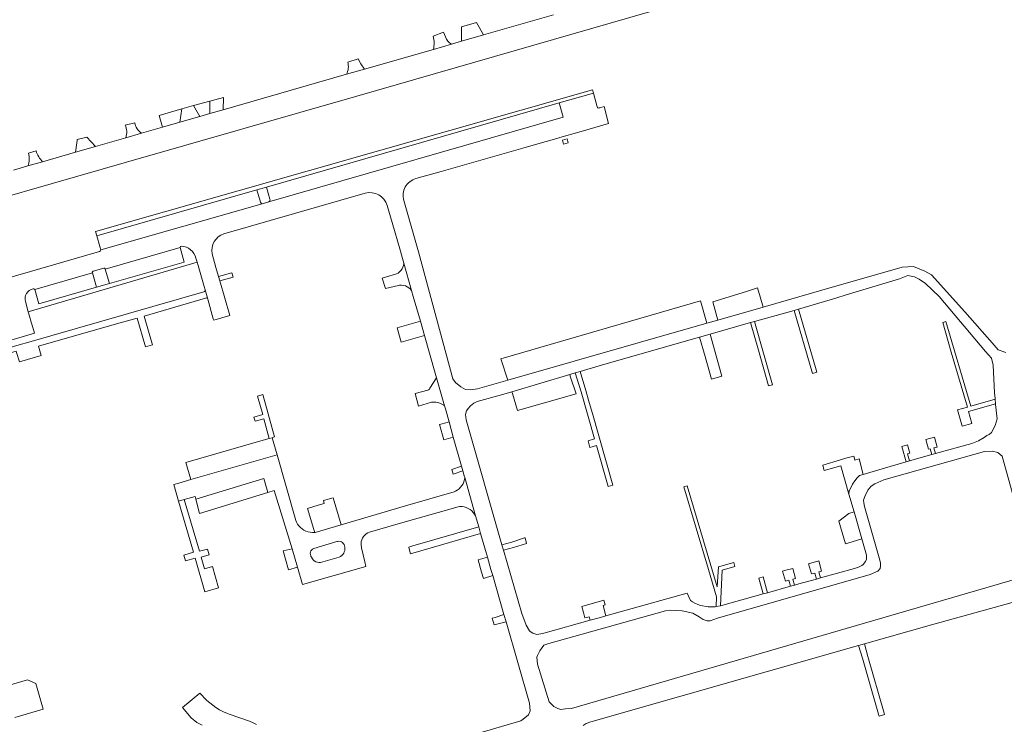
# Model space of a CAD drawing. Header units: metres. Extents: x 166325 to 190320, y 381923 to 404576.
# Tile 917 of 1056: x 177509 to 177792, y 400034 to 400237. Entities that reach past the tile are written whole.
import ezdxf

# ---------------------------------------------------------------- set-up
doc = ezdxf.new("R2010")
doc.units = ezdxf.units.M
for name, color, linetype, lineweight in [('B-WE-VH-VERHARDING_ASFALT-GV', 8, 'Continuous', 18), ('B-WE-VH-VERHARDING_BETONSTRAATSTEEN-GV', 8, 'Continuous', 18), ('B-WE-VH-VERHARDING_STRAATBAKSTEEN-GV', 8, 'Continuous', 18)]:
    doc.layers.add(name, color=color, linetype=linetype, lineweight=lineweight)

msp = doc.modelspace()

# ---------------------------------------------------------------- linework, layer by layer
at = {"layer": 'B-WE-VH-VERHARDING_ASFALT-GV', "flags": 128}
for points in [[(177483.652, 400179.66), (177518.491, 400189.74), (177539.531, 400195.74), (177605.862, 400214.77), (177724.178, 400249)], [(177483.652, 400179.66), (177518.491, 400189.74), (177539.531, 400195.74), (177605.862, 400214.77), (177724.178, 400249)], [(177662.492, 400238.222), (177642.359, 400232.416), (177636.041, 400230.594), (177633.15, 400229.76), (177627.899, 400228.218), (177608.073, 400222.58), (177602.866, 400221.077), (177567.311, 400210.854), (177563.485, 400209.754), (177560.666, 400208.945), (177554.845, 400207.275), (177549.893, 400205.854), (177543.822, 400204.112), (177539.28, 400202.778), (177530.526, 400200.261), (177524.844, 400198.613), (177515.322, 400195.879), (177511.076, 400194.659), (177506.942, 400193.464)], [(177662.492, 400238.222), (177642.359, 400232.416), (177636.041, 400230.594), (177633.15, 400229.76), (177627.899, 400228.218), (177608.073, 400222.58), (177602.866, 400221.077), (177567.311, 400210.854), (177563.485, 400209.754), (177560.666, 400208.945), (177554.845, 400207.275), (177549.893, 400205.854), (177543.822, 400204.112), (177539.28, 400202.778), (177530.526, 400200.261), (177524.844, 400198.613), (177515.322, 400195.879), (177511.076, 400194.659), (177506.942, 400193.464)], [(177675.058, 400211.694), (177674.009, 400215.623), (177664.151, 400212.805), (177665.299, 400208.715), (177580.48, 400184.335), (177578.574, 400183.787), (177532.127, 400170.437)], [(177675.058, 400211.694), (177674.009, 400215.623), (177664.151, 400212.805), (177665.299, 400208.715), (177580.48, 400184.335), (177578.574, 400183.787), (177532.127, 400170.437)], [(177622.877, 400191.024), (177630.154, 400193.102), (177653.699, 400199.824), (177656.61, 400200.655), (177664.131, 400202.802), (177664.29, 400202.848), (177669.762, 400204.41), (177672.813, 400205.281), (177678.361, 400206.865), (177677.061, 400211.743), (177675.88, 400211.417), (177675.685, 400211.363)], [(177622.877, 400191.024), (177630.154, 400193.102), (177653.699, 400199.824), (177656.61, 400200.655), (177664.131, 400202.802), (177664.29, 400202.848), (177669.762, 400204.41), (177672.813, 400205.281), (177678.361, 400206.865), (177677.061, 400211.743), (177675.88, 400211.417), (177675.685, 400211.363)], [(177567.584, 400175.059), (177608.247, 400186.788)], [(177567.584, 400175.059), (177608.247, 400186.788)], [(177614.597, 400183.284), (177616.017, 400178.382), (177618.418, 400170.09), (177619.015, 400167.994), (177619.412, 400166.6), (177621.636, 400158.793), (177622.125, 400157.076), (177624.154, 400149.949), (177625.345, 400145.767), (177628.42, 400134.969), (177628.814, 400133.588), (177631.101, 400125.567), (177631.364, 400124.644), (177632.428, 400120.872), (177633.652, 400116.538), (177636.029, 400108.113), (177636.413, 400106.752), (177636.819, 400105.314), (177636.941, 400104.883), (177640.068, 400093.786), (177640.973, 400090.643), (177641.526, 400088.723), (177643.488, 400081.914), (177644.501, 400078.397), (177645.021, 400076.59), (177648.238, 400065.422), (177648.842, 400063.326), (177655.61, 400039.831), (177655.765, 400037.628), (177655.26, 400036.505), (177653.782, 400035.237), (177653.127, 400034.763), (177613.163, 400023.075)], [(177614.597, 400183.284), (177616.017, 400178.382), (177618.418, 400170.09), (177619.015, 400167.994), (177619.412, 400166.6), (177621.636, 400158.793), (177622.125, 400157.076), (177624.154, 400149.949), (177625.345, 400145.767), (177628.42, 400134.969), (177628.814, 400133.588), (177631.101, 400125.567), (177631.364, 400124.644), (177632.428, 400120.872), (177633.652, 400116.538), (177636.029, 400108.113), (177636.413, 400106.752), (177636.819, 400105.314), (177636.941, 400104.883), (177640.068, 400093.786), (177640.973, 400090.643), (177641.526, 400088.723), (177643.488, 400081.914), (177644.501, 400078.397), (177645.021, 400076.59), (177648.238, 400065.422), (177648.842, 400063.326), (177655.61, 400039.831), (177655.765, 400037.628), (177655.26, 400036.505), (177653.782, 400035.237), (177653.127, 400034.763), (177613.163, 400023.075)], [(177792.85, 400140.939), (177790.631, 400141.689), (177788.92, 400143.725), (177781.011, 400152.572), (177771.407, 400163.314), (177769.517, 400164.382), (177766.175, 400165.638), (177762.904, 400165.469), (177739.851, 400158.822), (177722.92, 400153.982), (177709.877, 400150.254), (177706.631, 400149.327), (177649.318, 400132.944), (177640.588, 400130.449), (177638.544, 400130.129), (177637.122, 400130.218), (177635.843, 400131.05), (177634.279, 400132.274), (177633.521, 400133.323), (177623.65, 400169.89), (177619.385, 400184.727)], [(177792.85, 400140.939), (177790.631, 400141.689), (177788.92, 400143.725), (177781.011, 400152.572), (177771.407, 400163.314), (177769.517, 400164.382), (177766.175, 400165.638), (177762.904, 400165.469), (177739.851, 400158.822), (177722.92, 400153.982), (177709.877, 400150.254), (177706.631, 400149.327), (177649.318, 400132.944), (177640.588, 400130.449), (177638.544, 400130.129), (177637.122, 400130.218), (177635.843, 400131.05), (177634.279, 400132.274), (177633.521, 400133.323), (177623.65, 400169.89), (177619.385, 400184.727)], [(177531.77, 400170.006), (177508.161, 400163.224), (177460.37, 400149.495)], [(177531.77, 400170.006), (177508.161, 400163.224), (177460.37, 400149.495)], [(177533.355, 400165.026), (177533.383, 400164.932), (177555, 400171.144)], [(177533.355, 400165.026), (177533.383, 400164.932), (177555, 400171.144)], [(177559.495, 400168.096), (177559.822, 400166.962), (177560.109, 400165.967), (177560.694, 400163.938), (177560.874, 400163.313), (177561.863, 400159.883), (177562.129, 400158.963), (177562.911, 400156.245), (177564.502, 400150.61), (177564.622, 400150.2), (177569.26, 400151.515), (177566.39, 400161.538), (177566.034, 400162.781), (177565.275, 400165.433), (177564.156, 400169.339)], [(177559.495, 400168.096), (177559.822, 400166.962), (177560.109, 400165.967), (177560.694, 400163.938), (177560.874, 400163.313), (177561.863, 400159.883), (177562.129, 400158.963), (177562.911, 400156.245), (177564.502, 400150.61), (177564.622, 400150.2), (177569.26, 400151.515), (177566.39, 400161.538), (177566.034, 400162.781), (177565.275, 400165.433), (177564.156, 400169.339)], [(177513.063, 400159.092), (177529.694, 400163.872), (177529.668, 400163.963)], [(177513.063, 400159.092), (177529.694, 400163.872), (177529.668, 400163.963)], [(177529.874, 400164.334), (177532.984, 400165.229)], [(177480.782, 400146.978), (177481.471, 400144.601), (177481.801, 400143.462), (177483.408, 400137.922), (177490.199, 400139.873), (177494.236, 400141.033), (177496.153, 400141.584), (177510.122, 400145.598), (177512.995, 400146.423), (177512.253, 400149.02), (177512.074, 400149.645), (177511.574, 400151.396), (177511.219, 400152.639), (177510.367, 400155.621)], [(177480.782, 400146.978), (177481.471, 400144.601), (177481.801, 400143.462), (177483.408, 400137.922), (177490.199, 400139.873), (177494.236, 400141.033), (177496.153, 400141.584), (177510.122, 400145.598), (177512.995, 400146.423), (177512.253, 400149.02), (177512.074, 400149.645), (177511.574, 400151.396), (177511.219, 400152.639), (177510.367, 400155.621)], [(177799.212, 400076.589), (177667.725, 400038.351), (177665.999, 400038.234), (177664.603, 400038.039), (177663.728, 400038.311), (177662.638, 400038.88), (177662.132, 400039.329), (177661.305, 400040.223), (177657.856, 400051.115), (177657.664, 400053.056), (177657.874, 400053.58), (177658.577, 400054.927), (177659.224, 400055.922), (177659.738, 400056.542), (177661.206, 400057.044), (177694.811, 400066.468), (177696.223, 400066.619), (177697.732, 400066.593), (177699.54, 400066.41), (177702.624, 400065.752), (177704.442, 400064.739), (177705.637, 400063.988), (177706.762, 400063.591), (177707.593, 400063.601), (177709.744, 400064.318), (177753.746, 400076.88), (177755.901, 400077.849), (177756.569, 400078.642), (177756.682, 400079.345), (177756.674, 400080.301), (177756.321, 400081.691), (177752.078, 400096.535), (177751.87, 400097.596), (177751.834, 400098.377), (177752.229, 400099.376), (177753.092, 400101.273), (177753.993, 400102.39), (177755.112, 400103.074), (177757.647, 400104.162), (177786.626, 400112.384), (177788.842, 400112.496), (177790.471, 400112.09), (177791.788, 400111.046), (177799.803, 400081.963)], [(177799.212, 400076.589), (177667.725, 400038.351), (177665.999, 400038.234), (177664.603, 400038.039), (177663.728, 400038.311), (177662.638, 400038.88), (177662.132, 400039.329), (177661.305, 400040.223), (177657.856, 400051.115), (177657.664, 400053.056), (177657.874, 400053.58), (177658.577, 400054.927), (177659.224, 400055.922), (177659.738, 400056.542), (177661.206, 400057.044), (177694.811, 400066.468), (177696.223, 400066.619), (177697.732, 400066.593), (177699.54, 400066.41), (177702.624, 400065.752), (177704.442, 400064.739), (177705.637, 400063.988), (177706.762, 400063.591), (177707.593, 400063.601), (177709.744, 400064.318), (177753.746, 400076.88), (177755.901, 400077.849), (177756.569, 400078.642), (177756.682, 400079.345), (177756.674, 400080.301), (177756.321, 400081.691), (177752.078, 400096.535), (177751.87, 400097.596), (177751.834, 400098.377), (177752.229, 400099.376), (177753.092, 400101.273), (177753.993, 400102.39), (177755.112, 400103.074), (177757.647, 400104.162), (177786.626, 400112.384), (177788.842, 400112.496), (177790.471, 400112.09), (177791.788, 400111.046), (177799.803, 400081.963)], [(177671.065, 400033.439), (177671.88, 400033.938), (177673.283, 400034.5), (177750.4, 400056.463), (177752.054, 400056.934), (177771.366, 400062.434), (177797.459, 400069.624)], [(177671.065, 400033.439), (177671.88, 400033.938), (177673.283, 400034.5), (177750.4, 400056.463), (177752.054, 400056.934), (177771.366, 400062.434), (177797.459, 400069.624)]]:
    msp.add_lwpolyline(points, dxfattribs=at)
at = {"layer": 'B-WE-VH-VERHARDING_ASFALT-GV'}
for points in [[(177675.685, 400211.363, -0.3628088), (177675.058, 400211.694)], [(177675.685, 400211.363, -0.3628088), (177675.058, 400211.694)], [(177619.385, 400184.727, -0.4148355), (177622.877, 400191.024)], [(177619.385, 400184.727, -0.4148355), (177622.877, 400191.024)], [(177608.247, 400186.788, -0.4132315), (177614.597, 400183.284)], [(177608.247, 400186.788, -0.4132315), (177614.597, 400183.284)], [(177564.156, 400169.339, -0.3825738), (177567.584, 400175.059)], [(177564.156, 400169.339, -0.3825738), (177567.584, 400175.059)], [(177555, 400171.144, -0.3736663), (177555.312, 400171.573)], [(177555.312, 400171.573, -0.3310736), (177559.495, 400168.096)], [(177555.312, 400171.573, -0.3310736), (177559.495, 400168.096)], [(177532.127, 400170.437, -0.3324161), (177531.77, 400170.006)], [(177532.127, 400170.437, -0.3324161), (177531.77, 400170.006)], [(177529.668, 400163.963, -0.414512), (177529.874, 400164.334)], [(177529.668, 400163.963, -0.414512), (177529.874, 400164.334)], [(177532.984, 400165.229, -0.4115859), (177533.355, 400165.026)], [(177510.367, 400155.621, -0.4213659), (177512.575, 400159.261)], [(177512.575, 400159.261, -0.3178269), (177513.063, 400159.092)]]:
    msp.add_lwpolyline(points, format="xyb", dxfattribs=at)
at = {"layer": 'B-WE-VH-VERHARDING_ASFALT-GV', "flags": 128}
msp.add_lwpolyline([(177647.667, 400085.498), (177637.363, 400121.524), (177637.205, 400122.993), (177637.481, 400124.052), (177637.933, 400124.74), (177638.606, 400125.498), (177639.054, 400125.935), (177639.554, 400126.312), (177640.098, 400126.621), (177640.56, 400126.818), (177647.553, 400128.715), (177650.52, 400129.593), (177667.201, 400134.529), (177668.787, 400134.998), (177670.193, 400135.414), (177675.621, 400137.02), (177696.742, 400143.135), (177704.588, 400145.35), (177707.613, 400146.204), (177719.292, 400149.502), (177720.446, 400149.827), (177731.84, 400153.044), (177733.092, 400153.41), (177743.805, 400156.541), (177746.853, 400157.474), (177747.809, 400157.766), (177762.146, 400162.154), (177764.583, 400163.101), (177766.52, 400162.737), (177767.827, 400162.054), (177769.638, 400160.739), (177773.605, 400157.003), (177786.965, 400141.149), (177788.695, 400139.277), (177789.207, 400137.293), (177789.529, 400129.23), (177789.693, 400127.596), (177789.704, 400127.484), (177789.842, 400126.112), (177789.863, 400125.907), (177790.273, 400121.829), (177789.735, 400119.826), (177788.719, 400117.881), (177788.003, 400117.239), (177787.344, 400116.949), (177786.555, 400116.409), (177784.978, 400115.456), (177783.052, 400114.684), (177772.547, 400111.778), (177771.477, 400111.482), (177765.013, 400109.694), (177764.064, 400109.432), (177757.145, 400107.376), (177751.747, 400105.773), (177750.683, 400105.44), (177749.967, 400104.799), (177749.311, 400103.928), (177748.676, 400102.934), (177747.741, 400101.142), (177747.713, 400101.089), (177747.619, 400100.059), (177749.072, 400095.009), (177751.325, 400087.182), (177752.67, 400082.509), (177752.7, 400081.351), (177752.336, 400080.653), (177751.717, 400079.833), (177751.36, 400079.512), (177750.345, 400079.027), (177749.206, 400078.67), (177739.433, 400075.946), (177738.244, 400075.614), (177735.019, 400074.715), (177733.864, 400074.393), (177731.937, 400073.856), (177730.748, 400073.524), (177724.143, 400071.683), (177722.897, 400071.336), (177710.651, 400067.922), (177709.32, 400067.695), (177709.056, 400067.65), (177708.15, 400067.616), (177707.018, 400067.636), (177706.48, 400067.713), (177705.391, 400067.907), (177704.811, 400068.027), (177704.06, 400068.292), (177703.237, 400068.658), (177702.538, 400069.023), (177701.942, 400069.461), (177701.047, 400071.515), (177677.617, 400064.994), (177675.65, 400064.447), (177673.039, 400063.72), (177660.061, 400060.108), (177658.822, 400059.802), (177657.662, 400059.647), (177656.511, 400059.994), (177655.739, 400060.46), (177655.592, 400060.664), (177654.614, 400062.317), (177653.339, 400065.666), (177648.106, 400083.964)], close=True, dxfattribs=at)
msp.add_lwpolyline([(177647.667, 400085.498), (177637.363, 400121.524), (177637.205, 400122.993), (177637.481, 400124.052), (177637.933, 400124.74), (177638.606, 400125.498), (177639.054, 400125.935), (177639.554, 400126.312), (177640.098, 400126.621), (177640.56, 400126.818), (177647.553, 400128.715), (177650.52, 400129.593), (177667.201, 400134.529), (177668.787, 400134.998), (177670.193, 400135.414), (177675.621, 400137.02), (177696.742, 400143.135), (177704.588, 400145.35), (177707.613, 400146.204), (177719.292, 400149.502), (177720.446, 400149.827), (177731.84, 400153.044), (177733.092, 400153.41), (177743.805, 400156.541), (177746.853, 400157.474), (177747.809, 400157.766), (177762.146, 400162.154), (177764.583, 400163.101), (177766.52, 400162.737), (177767.827, 400162.054), (177769.638, 400160.739), (177773.605, 400157.003), (177786.965, 400141.149), (177788.695, 400139.277), (177789.207, 400137.293), (177789.529, 400129.23), (177789.693, 400127.596), (177789.704, 400127.484), (177789.842, 400126.112), (177789.863, 400125.907), (177790.273, 400121.829), (177789.735, 400119.826), (177788.719, 400117.881), (177788.003, 400117.239), (177787.344, 400116.949), (177786.555, 400116.409), (177784.978, 400115.456), (177783.052, 400114.684), (177772.547, 400111.778), (177771.477, 400111.482), (177765.013, 400109.694), (177764.064, 400109.432), (177757.145, 400107.376), (177751.747, 400105.773), (177750.683, 400105.44), (177749.967, 400104.799), (177749.311, 400103.928), (177748.676, 400102.934), (177747.741, 400101.142), (177747.713, 400101.089), (177747.619, 400100.059), (177749.072, 400095.009), (177751.325, 400087.182), (177752.67, 400082.509), (177752.7, 400081.351), (177752.336, 400080.653), (177751.717, 400079.833), (177751.36, 400079.512), (177750.345, 400079.027), (177749.206, 400078.67), (177739.433, 400075.946), (177738.244, 400075.614), (177735.019, 400074.715), (177733.864, 400074.393), (177731.937, 400073.856), (177730.748, 400073.524), (177724.143, 400071.683), (177722.897, 400071.336), (177710.651, 400067.922), (177709.32, 400067.695), (177709.056, 400067.65), (177708.15, 400067.616), (177707.018, 400067.636), (177706.48, 400067.713), (177705.391, 400067.907), (177704.811, 400068.027), (177704.06, 400068.292), (177703.237, 400068.658), (177702.538, 400069.023), (177701.942, 400069.461), (177701.047, 400071.515), (177677.617, 400064.994), (177675.65, 400064.447), (177673.039, 400063.72), (177660.061, 400060.108), (177658.822, 400059.802), (177657.662, 400059.647), (177656.511, 400059.994), (177655.739, 400060.46), (177655.592, 400060.664), (177654.614, 400062.317), (177653.339, 400065.666), (177648.106, 400083.964)], close=True, dxfattribs=at)
at = {"layer": 'B-WE-VH-VERHARDING_BETONSTRAATSTEEN-GV', "flags": 128}
for points in [[(177636.017, 400234.793), (177636.041, 400230.594), (177642.359, 400232.416), (177640.369, 400235.992)], [(177636.017, 400234.793), (177636.041, 400230.594), (177642.359, 400232.416), (177640.369, 400235.992)], [(177664.151, 400212.805), (177674.009, 400215.623), (177673.721, 400216.63), (177530.559, 400175.765), (177530.939, 400174.52), (177577.071, 400187.778), (177579.836, 400188.573)], [(177664.151, 400212.805), (177674.009, 400215.623), (177673.721, 400216.63), (177530.559, 400175.765), (177530.939, 400174.52), (177577.071, 400187.778), (177579.836, 400188.573)], [(177567.472, 400214.386), (177563.554, 400213.372), (177563.485, 400209.754), (177567.311, 400210.854)], [(177567.472, 400214.386), (177563.554, 400213.372), (177563.485, 400209.754), (177567.311, 400210.854)], [(177558.805, 400212.113), (177555.445, 400211.125), (177554.845, 400207.275), (177560.666, 400208.945)], [(177558.805, 400212.113), (177555.445, 400211.125), (177554.845, 400207.275), (177560.666, 400208.945)], [(177563.554, 400213.372), (177558.805, 400212.113), (177560.666, 400208.945), (177563.485, 400209.754)], [(177563.554, 400213.372), (177558.805, 400212.113), (177560.666, 400208.945), (177563.485, 400209.754)], [(177555.445, 400211.125), (177548.912, 400209.18), (177549.893, 400205.854), (177554.845, 400207.275)], [(177555.445, 400211.125), (177548.912, 400209.18), (177549.893, 400205.854), (177554.845, 400207.275)], [(177528.116, 400202.991), (177525.3, 400202.29), (177525.326, 400201.968), (177524.844, 400198.613), (177530.526, 400200.261)], [(177528.116, 400202.991), (177525.3, 400202.29), (177525.326, 400201.968), (177524.844, 400198.613), (177530.526, 400200.261)], [(177666.403, 400202.506), (177665.075, 400202.126), (177665.403, 400200.982), (177666.73, 400201.362)], [(177666.403, 400202.506), (177665.075, 400202.126), (177665.403, 400200.982), (177666.73, 400201.362)], [(177534.621, 400160.773), (177556.129, 400166.956), (177555, 400171.144), (177533.383, 400164.932)], [(177534.621, 400160.773), (177556.129, 400166.956), (177555, 400171.144), (177533.383, 400164.932)], [(177619.412, 400166.6), (177619.406, 400166.544), (177619.303, 400166.002), (177619.122, 400165.48), (177618.869, 400164.989), (177618.547, 400164.54), (177618.163, 400164.142), (177617.726, 400163.804), (177617.245, 400163.532), (177613.125, 400162.353), (177614.075, 400159.348), (177617.867, 400160.242), (177618.189, 400160.285), (177618.748, 400160.297), (177619.303, 400160.228), (177619.843, 400160.081), (177620.356, 400159.859), (177620.832, 400159.566), (177621.262, 400159.208), (177621.636, 400158.793)], [(177619.412, 400166.6), (177619.406, 400166.544), (177619.303, 400166.002), (177619.122, 400165.48), (177618.869, 400164.989), (177618.547, 400164.54), (177618.163, 400164.142), (177617.726, 400163.804), (177617.245, 400163.532), (177613.125, 400162.353), (177614.075, 400159.348), (177617.867, 400160.242), (177618.189, 400160.285), (177618.748, 400160.297), (177619.303, 400160.228), (177619.843, 400160.081), (177620.356, 400159.859), (177620.832, 400159.566), (177621.262, 400159.208), (177621.636, 400158.793)], [(177529.694, 400163.872), (177513.063, 400159.092), (177514.236, 400154.912), (177530.893, 400159.701)], [(177529.694, 400163.872), (177513.063, 400159.092), (177514.236, 400154.912), (177530.893, 400159.701)], [(177569.842, 400163.871), (177566.034, 400162.781), (177566.39, 400161.538), (177570.196, 400162.628)], [(177569.842, 400163.871), (177566.034, 400162.781), (177566.39, 400161.538), (177570.196, 400162.628)], [(177722.92, 400153.982), (177722.059, 400156.95), (177721.32, 400159.5), (177718.127, 400158.503), (177708.397, 400155.463), (177709.877, 400150.254)], [(177722.92, 400153.982), (177722.059, 400156.95), (177721.32, 400159.5), (177718.127, 400158.503), (177708.397, 400155.463), (177709.877, 400150.254)], [(177706.631, 400149.327), (177704.85, 400155.748), (177647.366, 400139.09), (177649.318, 400132.944)], [(177706.631, 400149.327), (177704.85, 400155.748), (177647.366, 400139.09), (177649.318, 400132.944)], [(177733.092, 400153.41), (177731.84, 400153.044), (177737.16, 400134.843), (177738.412, 400135.209), (177738.198, 400135.939)], [(177733.092, 400153.41), (177731.84, 400153.044), (177737.16, 400134.843), (177738.412, 400135.209), (177738.198, 400135.939)], [(177624.154, 400149.949), (177617.465, 400148.03), (177618.608, 400143.833), (177625.345, 400145.767)], [(177624.154, 400149.949), (177617.465, 400148.03), (177618.608, 400143.833), (177625.345, 400145.767)], [(177719.292, 400149.502), (177721.525, 400141.593), (177724.443, 400131.256), (177725.591, 400131.601), (177720.446, 400149.827)], [(177719.292, 400149.502), (177721.525, 400141.593), (177724.443, 400131.256), (177725.591, 400131.601), (177720.446, 400149.827)], [(177789.842, 400126.112), (177789.704, 400127.484), (177782.68, 400125.458), (177775.556, 400149.823), (177774.629, 400149.556), (177777.084, 400141.034), (177781.72, 400125.177), (177778.872, 400124.354), (177780.233, 400119.644), (177783.052, 400120.459), (177782.068, 400123.865)], [(177789.842, 400126.112), (177789.704, 400127.484), (177782.68, 400125.458), (177775.556, 400149.823), (177774.629, 400149.556), (177777.084, 400141.034), (177781.72, 400125.177), (177778.872, 400124.354), (177780.233, 400119.644), (177783.052, 400120.459), (177782.068, 400123.865)], [(177706.841, 400137.368), (177708.023, 400133.181), (177711.044, 400134.05), (177709.862, 400138.237), (177707.613, 400146.204), (177704.588, 400145.35), (177706.183, 400139.698), (177706.466, 400138.698)], [(177706.841, 400137.368), (177708.023, 400133.181), (177711.044, 400134.05), (177709.862, 400138.237), (177707.613, 400146.204), (177704.588, 400145.35), (177706.183, 400139.698), (177706.466, 400138.698)], [(177672.389, 400127.958), (177672.115, 400128.92), (177671.814, 400129.976), (177670.193, 400135.414), (177668.787, 400134.998), (177670.44, 400129.566), (177674.317, 400115.974), (177672.446, 400115.44), (177672.951, 400113.507), (177674.865, 400114.053), (177678.212, 400102.318), (177679.591, 400102.711), (177673.714, 400123.313), (177672.522, 400127.492)], [(177672.389, 400127.958), (177672.115, 400128.92), (177671.814, 400129.976), (177670.193, 400135.414), (177668.787, 400134.998), (177670.44, 400129.566), (177674.317, 400115.974), (177672.446, 400115.44), (177672.951, 400113.507), (177674.865, 400114.053), (177678.212, 400102.318), (177679.591, 400102.711), (177673.714, 400123.313), (177672.522, 400127.492)], [(177628.814, 400133.588), (177626.928, 400130.62), (177626.741, 400130.367), (177626.497, 400130.169), (177626.261, 400130.056), (177622.636, 400129.044), (177623.614, 400125.451), (177627.327, 400126.574), (177627.951, 400126.627), (177628.578, 400126.599), (177629.195, 400126.493), (177629.794, 400126.308), (177630.365, 400126.049), (177630.898, 400125.719), (177631.101, 400125.567)], [(177628.814, 400133.588), (177626.928, 400130.62), (177626.741, 400130.367), (177626.497, 400130.169), (177626.261, 400130.056), (177622.636, 400129.044), (177623.614, 400125.451), (177627.327, 400126.574), (177627.951, 400126.627), (177628.578, 400126.599), (177629.195, 400126.493), (177629.794, 400126.308), (177630.365, 400126.049), (177630.898, 400125.719), (177631.101, 400125.567)], [(177669.032, 400129.008), (177667.35, 400134.054), (177667.201, 400134.529), (177650.52, 400129.593), (177650.657, 400129.085), (177652.122, 400124.216)], [(177669.032, 400129.008), (177667.35, 400134.054), (177667.201, 400134.529), (177650.52, 400129.593), (177650.657, 400129.085), (177652.122, 400124.216)], [(177578.796, 400128.78), (177577.253, 400128.337), (177578.732, 400123.004), (177576.166, 400122.292), (177576.523, 400121.074), (177579.071, 400121.78), (177580.642, 400116.115), (177581.457, 400116.35), (177581.883, 400116.474), (177582.162, 400116.55)], [(177578.796, 400128.78), (177577.253, 400128.337), (177578.732, 400123.004), (177576.166, 400122.292), (177576.523, 400121.074), (177579.071, 400121.78), (177580.642, 400116.115), (177581.457, 400116.35), (177581.883, 400116.474), (177582.162, 400116.55)], [(177582.88, 400111.42), (177581.457, 400116.35), (177580.642, 400116.115), (177578.222, 400115.417), (177556.638, 400109.185), (177558.062, 400104.255)], [(177582.88, 400111.42), (177581.457, 400116.35), (177580.642, 400116.115), (177578.222, 400115.417), (177556.638, 400109.185), (177558.062, 400104.255)], [(177772.224, 400116.509), (177769.81, 400115.811), (177770.574, 400113.05), (177771.01, 400113.17), (177771.477, 400111.482), (177772.547, 400111.778), (177772.102, 400113.386), (177773.018, 400113.639)], [(177772.224, 400116.509), (177769.81, 400115.811), (177770.574, 400113.05), (177771.01, 400113.17), (177771.477, 400111.482), (177772.547, 400111.778), (177772.102, 400113.386), (177773.018, 400113.639)], [(177764.483, 400114.272), (177762.855, 400113.801), (177764.064, 400109.432), (177765.013, 400109.694), (177764.459, 400111.695), (177765.143, 400111.884)], [(177764.483, 400114.272), (177762.855, 400113.801), (177764.064, 400109.432), (177765.013, 400109.694), (177764.459, 400111.695), (177765.143, 400111.884)], [(177607.141, 400086.394), (177607.283, 400086.916), (177607.501, 400087.41), (177607.789, 400087.868), (177608.141, 400088.278), (177608.55, 400088.632), (177609.007, 400088.921), (177609.501, 400089.14), (177617.734, 400091.494), (177635.049, 400096.444), (177635.572, 400096.494), (177636.189, 400096.479), (177636.799, 400096.385), (177637.392, 400096.213), (177637.957, 400095.965), (177638.486, 400095.647), (177638.969, 400095.263), (177639.398, 400094.82), (177639.767, 400094.325), (177640.068, 400093.786), (177636.941, 400104.883), (177636.85, 400104.265), (177636.681, 400103.664), (177636.437, 400103.089), (177636.121, 400102.551), (177635.739, 400102.057), (177635.298, 400101.616), (177634.803, 400101.235), (177634.264, 400100.92), (177633.904, 400100.757), (177619.843, 400096.707), (177601.301, 400091.266), (177593.82, 400089.07), (177593.745, 400089.062), (177593.099, 400089.032), (177592.455, 400089.082), (177591.822, 400089.211), (177591.21, 400089.418), (177590.628, 400089.698), (177590.085, 400090.049), (177589.589, 400090.463), (177589.148, 400090.936), (177588.769, 400091.459), (177588.458, 400092.025), (177588.269, 400092.478), (177582.88, 400111.42), (177558.062, 400104.255), (177554.583, 400103.251), (177553.127, 400102.83), (177554.511, 400098.039), (177556.097, 400098.497), (177559.25, 400099.364), (177559.461, 400098.594), (177579.019, 400104.597), (177580.252, 400100.578), (177582.076, 400101.087), (177587.245, 400084.325), (177588.755, 400079.032), (177590.192, 400073.996), (177608.45, 400079.191), (177608.15, 400080.529), (177607.226, 400084.651), (177607.189, 400084.785), (177607.093, 400085.317), (177607.077, 400085.857)], [(177607.141, 400086.394), (177607.283, 400086.916), (177607.501, 400087.41), (177607.789, 400087.868), (177608.141, 400088.278), (177608.55, 400088.632), (177609.007, 400088.921), (177609.501, 400089.14), (177617.734, 400091.494), (177635.049, 400096.444), (177635.572, 400096.494), (177636.189, 400096.479), (177636.799, 400096.385), (177637.392, 400096.213), (177637.957, 400095.965), (177638.486, 400095.647), (177638.969, 400095.263), (177639.398, 400094.82), (177639.767, 400094.325), (177640.068, 400093.786), (177636.941, 400104.883), (177636.85, 400104.265), (177636.681, 400103.664), (177636.437, 400103.089), (177636.121, 400102.551), (177635.739, 400102.057), (177635.298, 400101.616), (177634.803, 400101.235), (177634.264, 400100.92), (177633.904, 400100.757), (177619.843, 400096.707), (177601.301, 400091.266), (177593.82, 400089.07), (177593.745, 400089.062), (177593.099, 400089.032), (177592.455, 400089.082), (177591.822, 400089.211), (177591.21, 400089.418), (177590.628, 400089.698), (177590.085, 400090.049), (177589.589, 400090.463), (177589.148, 400090.936), (177588.769, 400091.459), (177588.458, 400092.025), (177588.269, 400092.478), (177582.88, 400111.42), (177558.062, 400104.255), (177554.583, 400103.251), (177553.127, 400102.83), (177554.511, 400098.039), (177556.097, 400098.497), (177559.25, 400099.364), (177559.461, 400098.594), (177579.019, 400104.597), (177580.252, 400100.578), (177582.076, 400101.087), (177587.245, 400084.325), (177588.755, 400079.032), (177590.192, 400073.996), (177608.45, 400079.191), (177608.15, 400080.529), (177607.226, 400084.651), (177607.189, 400084.785), (177607.093, 400085.317), (177607.077, 400085.857)], [(177750.576, 400110.253), (177749.337, 400109.894), (177749.104, 400110.699), (177749.011, 400111.054), (177746.757, 400110.402), (177745.2, 400109.952), (177740.046, 400108.461), (177740.077, 400108.341), (177740.505, 400106.862), (177745.254, 400108.236), (177747.619, 400100.059), (177747.713, 400101.089), (177747.741, 400101.142), (177748.676, 400102.934), (177749.311, 400103.928), (177749.967, 400104.799), (177750.683, 400105.44), (177751.747, 400105.773)], [(177750.576, 400110.253), (177749.337, 400109.894), (177749.104, 400110.699), (177749.011, 400111.054), (177746.757, 400110.402), (177745.2, 400109.952), (177740.046, 400108.461), (177740.077, 400108.341), (177740.505, 400106.862), (177745.254, 400108.236), (177747.619, 400100.059), (177747.713, 400101.089), (177747.741, 400101.142), (177748.676, 400102.934), (177749.311, 400103.928), (177749.967, 400104.799), (177750.683, 400105.44), (177751.747, 400105.773)], [(177636.029, 400108.113), (177633.236, 400107.192), (177633.605, 400105.836), (177636.413, 400106.752)], [(177636.029, 400108.113), (177633.236, 400107.192), (177633.605, 400105.836), (177636.413, 400106.752)], [(177580.252, 400100.578), (177579.019, 400104.597), (177559.461, 400098.594), (177560.574, 400094.538)], [(177580.252, 400100.578), (177579.019, 400104.597), (177559.461, 400098.594), (177560.574, 400094.538)], [(177711.136, 400078.177), (177714.757, 400079.226), (177714.409, 400080.427), (177710.074, 400079.17), (177709.691, 400073.351), (177700.992, 400102.463), (177700.031, 400102.185), (177707.143, 400078.358), (177709.501, 400070.457), (177709.32, 400067.695), (177710.651, 400067.922)], [(177711.136, 400078.177), (177714.757, 400079.226), (177714.409, 400080.427), (177710.074, 400079.17), (177709.691, 400073.351), (177700.992, 400102.463), (177700.031, 400102.185), (177707.143, 400078.358), (177709.501, 400070.457), (177709.32, 400067.695), (177710.651, 400067.922)], [(177564.27, 400079.218), (177561.948, 400078.552), (177560.972, 400081.954), (177563.295, 400082.62), (177562.822, 400084.268), (177560.499, 400083.602), (177556.097, 400098.497), (177554.511, 400098.039), (177558.761, 400083.327), (177556, 400082.535), (177556.49, 400080.827), (177559.251, 400081.619), (177562.04, 400071.899), (177566.041, 400073.046)], [(177564.27, 400079.218), (177561.948, 400078.552), (177560.972, 400081.954), (177563.295, 400082.62), (177562.822, 400084.268), (177560.499, 400083.602), (177556.097, 400098.497), (177554.511, 400098.039), (177558.761, 400083.327), (177556, 400082.535), (177556.49, 400080.827), (177559.251, 400081.619), (177562.04, 400071.899), (177566.041, 400073.046)], [(177599.019, 400099.041), (177596.209, 400098.221), (177596.427, 400097.358), (177594.733, 400096.889), (177591.623, 400095.953), (177593.437, 400089.929), (177593.745, 400089.062), (177593.82, 400089.07), (177601.301, 400091.266)], [(177599.019, 400099.041), (177596.209, 400098.221), (177596.427, 400097.358), (177594.733, 400096.889), (177591.623, 400095.953), (177593.437, 400089.929), (177593.745, 400089.062), (177593.82, 400089.07), (177601.301, 400091.266)], [(177749.072, 400095.009), (177747.548, 400094.512), (177744.724, 400092.273), (177746.613, 400085.742), (177748.587, 400086.313), (177751.325, 400087.182)], [(177749.072, 400095.009), (177747.548, 400094.512), (177744.724, 400092.273), (177746.613, 400085.742), (177748.587, 400086.313), (177751.325, 400087.182)], [(177641.526, 400088.723), (177640.973, 400090.643), (177621.95, 400085.164), (177621.399, 400084.975), (177620.793, 400084.807), (177621.03, 400083.979), (177621.337, 400082.908)], [(177641.526, 400088.723), (177640.973, 400090.643), (177621.95, 400085.164), (177621.399, 400084.975), (177620.793, 400084.807), (177621.03, 400083.979), (177621.337, 400082.908)], [(177602.247, 400083.433), (177602.35, 400083.862), (177602.375, 400084.302), (177602.371, 400084.368), (177602.385, 400084.769), (177602.32, 400085.165), (177602.177, 400085.54), (177601.963, 400085.88), (177601.721, 400086.14), (177601.407, 400086.334), (177601.06, 400086.457), (177600.694, 400086.502), (177600.326, 400086.467), (177600.133, 400086.415), (177593.424, 400084.416), (177593.112, 400084.243), (177592.845, 400084.004), (177592.639, 400083.713), (177592.502, 400083.382), (177592.442, 400083.03), (177592.461, 400082.673), (177592.559, 400082.329), (177592.601, 400082.236), (177593.234, 400081.172), (177593.606, 400080.864), (177594.024, 400080.62), (177594.476, 400080.449), (177594.95, 400080.354), (177595.36, 400080.336), (177600.746, 400081.917), (177601.147, 400082.1), (177601.509, 400082.352), (177601.819, 400082.666), (177602.068, 400083.03)], [(177602.177, 400085.54), (177602.32, 400085.165), (177602.385, 400084.769), (177602.371, 400084.368), (177602.375, 400084.302), (177602.35, 400083.862), (177602.247, 400083.433), (177602.068, 400083.03), (177601.819, 400082.666), (177601.509, 400082.352), (177601.147, 400082.1), (177600.746, 400081.917), (177595.36, 400080.336), (177594.95, 400080.354), (177594.476, 400080.449), (177594.024, 400080.62), (177593.606, 400080.864), (177593.234, 400081.172), (177592.601, 400082.236), (177592.559, 400082.329), (177592.461, 400082.673), (177592.442, 400083.03), (177592.502, 400083.382), (177592.639, 400083.713), (177592.845, 400084.004), (177593.112, 400084.243), (177593.424, 400084.416), (177600.133, 400086.415), (177600.326, 400086.467), (177600.694, 400086.502), (177601.06, 400086.457), (177601.407, 400086.334), (177601.721, 400086.14), (177601.963, 400085.88)], [(177602.247, 400083.433), (177602.35, 400083.862), (177602.375, 400084.302), (177602.371, 400084.368), (177602.385, 400084.769), (177602.32, 400085.165), (177602.177, 400085.54), (177601.963, 400085.88), (177601.721, 400086.14), (177601.407, 400086.334), (177601.06, 400086.457), (177600.694, 400086.502), (177600.326, 400086.467), (177600.133, 400086.415), (177593.424, 400084.416), (177593.112, 400084.243), (177592.845, 400084.004), (177592.639, 400083.713), (177592.502, 400083.382), (177592.442, 400083.03), (177592.461, 400082.673), (177592.559, 400082.329), (177592.601, 400082.236), (177593.234, 400081.172), (177593.606, 400080.864), (177594.024, 400080.62), (177594.476, 400080.449), (177594.95, 400080.354), (177595.36, 400080.336), (177600.746, 400081.917), (177601.147, 400082.1), (177601.509, 400082.352), (177601.819, 400082.666), (177602.068, 400083.03)], [(177602.177, 400085.54), (177602.32, 400085.165), (177602.385, 400084.769), (177602.371, 400084.368), (177602.375, 400084.302), (177602.35, 400083.862), (177602.247, 400083.433), (177602.068, 400083.03), (177601.819, 400082.666), (177601.509, 400082.352), (177601.147, 400082.1), (177600.746, 400081.917), (177595.36, 400080.336), (177594.95, 400080.354), (177594.476, 400080.449), (177594.024, 400080.62), (177593.606, 400080.864), (177593.234, 400081.172), (177592.601, 400082.236), (177592.559, 400082.329), (177592.461, 400082.673), (177592.442, 400083.03), (177592.502, 400083.382), (177592.639, 400083.713), (177592.845, 400084.004), (177593.112, 400084.243), (177593.424, 400084.416), (177600.133, 400086.415), (177600.326, 400086.467), (177600.694, 400086.502), (177601.06, 400086.457), (177601.407, 400086.334), (177601.721, 400086.14), (177601.963, 400085.88)], [(177654.762, 400085.868), (177654.322, 400087.511), (177654.187, 400087.467), (177650.509, 400086.267), (177647.667, 400085.498), (177648.106, 400083.964), (177650.949, 400084.729)], [(177654.762, 400085.868), (177654.322, 400087.511), (177654.187, 400087.467), (177650.509, 400086.267), (177647.667, 400085.498), (177648.106, 400083.964), (177650.949, 400084.729)], [(177587.245, 400084.325), (177584.643, 400083.731), (177585.335, 400081.32), (177586.2, 400078.303), (177588.755, 400079.032)], [(177587.245, 400084.325), (177584.643, 400083.731), (177585.335, 400081.32), (177586.2, 400078.303), (177588.755, 400079.032)], [(177643.488, 400081.914), (177640.798, 400081.139), (177641.807, 400077.621), (177642.325, 400075.813), (177645.021, 400076.59), (177644.501, 400078.397)], [(177643.488, 400081.914), (177640.798, 400081.139), (177641.807, 400077.621), (177642.325, 400075.813), (177645.021, 400076.59), (177644.501, 400078.397)], [(177735.983, 400080.003), (177736.798, 400077.079), (177737.761, 400077.348), (177738.244, 400075.614), (177739.433, 400075.946), (177738.949, 400077.68), (177739.72, 400077.895), (177738.899, 400080.839)], [(177735.983, 400080.003), (177736.798, 400077.079), (177737.761, 400077.348), (177738.244, 400075.614), (177739.433, 400075.946), (177738.949, 400077.68), (177739.72, 400077.895), (177738.899, 400080.839)], [(177728.503, 400077.856), (177729.302, 400074.989), (177730.265, 400075.258), (177730.748, 400073.524), (177731.937, 400073.856), (177731.454, 400075.59), (177732.224, 400075.805), (177731.419, 400078.693), (177730.65, 400078.472), (177729.464, 400078.132)], [(177728.503, 400077.856), (177729.302, 400074.989), (177730.265, 400075.258), (177730.748, 400073.524), (177731.937, 400073.856), (177731.454, 400075.59), (177732.224, 400075.805), (177731.419, 400078.693), (177730.65, 400078.472), (177729.464, 400078.132)], [(177722.873, 400076.24), (177721.63, 400075.883), (177722.897, 400071.336), (177724.143, 400071.683)], [(177722.873, 400076.24), (177721.63, 400075.883), (177722.897, 400071.336), (177724.143, 400071.683)], [(177676.78, 400068.004), (177677.413, 400068.18), (177677.033, 400069.545), (177670.628, 400067.679), (177671.102, 400066.01), (177671.543, 400064.428), (177672.748, 400064.763), (177673.039, 400063.72), (177675.65, 400064.447), (177677.617, 400064.994)], [(177676.78, 400068.004), (177677.413, 400068.18), (177677.033, 400069.545), (177670.628, 400067.679), (177671.102, 400066.01), (177671.543, 400064.428), (177672.748, 400064.763), (177673.039, 400063.72), (177675.65, 400064.447), (177677.617, 400064.994)], [(177648.238, 400065.422), (177645.659, 400064.556), (177644.864, 400064.316), (177645.424, 400062.428), (177648.842, 400063.326)], [(177648.238, 400065.422), (177645.659, 400064.556), (177644.864, 400064.316), (177645.424, 400062.428), (177648.842, 400063.326)], [(177753.074, 400053.25), (177752.054, 400056.934), (177750.4, 400056.463), (177751.485, 400052.798), (177756.126, 400036.654), (177756.156, 400036.549), (177756.28, 400036.119), (177757.846, 400036.598), (177757.732, 400036.997)], [(177753.074, 400053.25), (177752.054, 400056.934), (177750.4, 400056.463), (177751.485, 400052.798), (177756.126, 400036.654), (177756.156, 400036.549), (177756.28, 400036.119), (177757.846, 400036.598), (177757.732, 400036.997)]]:
    msp.add_lwpolyline(points, close=True, dxfattribs=at)
for points in [[(177631.373, 400231.868), (177630.812, 400233.206), (177627.811, 400232.101)], [(177631.373, 400231.868), (177630.812, 400233.206), (177627.811, 400232.101)], [(177627.899, 400228.218), (177633.15, 400229.76)], [(177627.899, 400228.218), (177633.15, 400229.76)], [(177606.971, 400224.073), (177606.249, 400225.519), (177603.23, 400224.596)], [(177606.971, 400224.073), (177606.249, 400225.519), (177603.23, 400224.596)], [(177602.866, 400221.077), (177608.073, 400222.58), (177606.971, 400224.073)], [(177602.866, 400221.077), (177608.073, 400222.58), (177606.971, 400224.073)], [(177664.151, 400212.805), (177579.836, 400188.573), (177580.832, 400185.107)], [(177664.151, 400212.805), (177579.836, 400188.573), (177580.832, 400185.107)], [(177580.48, 400184.335), (177665.299, 400208.715), (177664.151, 400212.805)], [(177580.48, 400184.335), (177665.299, 400208.715), (177664.151, 400212.805)], [(177541.858, 400207.08), (177539.112, 400206.455)], [(177541.858, 400207.08), (177539.112, 400206.455)], [(177539.28, 400202.778), (177543.822, 400204.112)], [(177539.28, 400202.778), (177543.822, 400204.112)], [(177513.451, 400198.983), (177511.233, 400198.321)], [(177513.451, 400198.983), (177511.233, 400198.321)], [(177511.076, 400194.659), (177515.322, 400195.879)], [(177511.076, 400194.659), (177515.322, 400195.879)], [(177578.104, 400184.183), (177577.071, 400187.778), (177530.939, 400174.52), (177531.84, 400171.425), (177532.127, 400170.437), (177578.574, 400183.787)], [(177578.104, 400184.183), (177577.071, 400187.778), (177530.939, 400174.52), (177531.84, 400171.425), (177532.127, 400170.437), (177578.574, 400183.787)], [(177555, 400171.144), (177556.129, 400166.956), (177534.621, 400160.773)], [(177555, 400171.144), (177556.129, 400166.956), (177534.621, 400160.773)], [(177510.367, 400155.621), (177511.219, 400152.639), (177559.822, 400166.962), (177559.495, 400168.096)], [(177510.367, 400155.621), (177511.219, 400152.639), (177559.822, 400166.962), (177559.495, 400168.096)], [(177529.668, 400163.963), (177529.694, 400163.872)], [(177529.668, 400163.963), (177529.694, 400163.872)], [(177529.694, 400163.872), (177530.893, 400159.701), (177534.621, 400160.773), (177533.383, 400164.932), (177533.355, 400165.026)], [(177529.694, 400163.872), (177530.893, 400159.701), (177534.621, 400160.773), (177533.383, 400164.932), (177533.355, 400165.026)], [(177532.984, 400165.229), (177529.874, 400164.334)], [(177532.984, 400165.229), (177529.874, 400164.334)], [(177534.621, 400160.773), (177530.893, 400159.701), (177514.236, 400154.912), (177513.063, 400159.092)], [(177534.621, 400160.773), (177530.893, 400159.701), (177514.236, 400154.912), (177513.063, 400159.092)], [(177561.79, 400158.355), (177510.663, 400143.678), (177509.266, 400143.277), (177502.237, 400141.259), (177496.703, 400139.67), (177496.153, 400141.584), (177494.236, 400141.033), (177494.737, 400139.288), (177492.23, 400138.567), (177490.699, 400138.126), (177483.594, 400136.081), (177461.198, 400129.635), (177461.761, 400127.621), (177466.964, 400129.129), (177484.57, 400134.23)], [(177561.79, 400158.355), (177510.663, 400143.678), (177509.266, 400143.277), (177502.237, 400141.259), (177496.703, 400139.67), (177496.153, 400141.584), (177494.236, 400141.033), (177494.737, 400139.288), (177492.23, 400138.567), (177490.699, 400138.126), (177483.594, 400136.081), (177461.198, 400129.635), (177461.761, 400127.621), (177466.964, 400129.129), (177484.57, 400134.23)], [(177562.911, 400156.245), (177562.129, 400158.963)], [(177562.911, 400156.245), (177562.129, 400158.963)], [(177484.57, 400134.23), (177485.33, 400131.496), (177495.113, 400134.313), (177494.33, 400137.044), (177494.212, 400137.457), (177495.184, 400137.735), (177495.666, 400137.873), (177497.101, 400138.284), (177502.63, 400139.868), (177507.701, 400141.321), (177507.819, 400140.933), (177508.641, 400138.22), (177514.882, 400140.007), (177514.121, 400142.75), (177536.579, 400149.129), (177542.541, 400150.822), (177544.958, 400142.546), (177546.986, 400143.129), (177546.916, 400143.351), (177544.553, 400151.411), (177562.28, 400156.594)], [(177484.57, 400134.23), (177485.33, 400131.496), (177495.113, 400134.313), (177494.33, 400137.044), (177494.212, 400137.457), (177495.184, 400137.735), (177495.666, 400137.873), (177497.101, 400138.284), (177502.63, 400139.868), (177507.701, 400141.321), (177507.819, 400140.933), (177508.641, 400138.22), (177514.882, 400140.007), (177514.121, 400142.75), (177536.579, 400149.129), (177542.541, 400150.822), (177544.958, 400142.546), (177546.986, 400143.129), (177546.916, 400143.351), (177544.553, 400151.411), (177562.28, 400156.594)], [(177507.335, 400035.754), (177515.522, 400038.105), (177513.423, 400045.534), (177510.977, 400046.607), (177505.419, 400044.906)], [(177507.335, 400035.754), (177515.522, 400038.105), (177513.423, 400045.534), (177510.977, 400046.607), (177505.419, 400044.906)], [(177576.933, 400033.689), (177575.949, 400034.201), (177574.931, 400034.642), (177569.12, 400036.701), (177568.617, 400036.888), (177567.453, 400037.381), (177566.324, 400037.947), (177565.232, 400038.583), (177562.675, 400040.604), (177560.636, 400042.732), (177555.675, 400038.62), (177558.156, 400035.653), (177559.724, 400034.277), (177560.484, 400033.854), (177561.279, 400033.503)], [(177576.933, 400033.689), (177575.949, 400034.201), (177574.931, 400034.642), (177569.12, 400036.701), (177568.617, 400036.888), (177567.453, 400037.381), (177566.324, 400037.947), (177565.232, 400038.583), (177562.675, 400040.604), (177560.636, 400042.732), (177555.675, 400038.62), (177558.156, 400035.653), (177559.724, 400034.277), (177560.484, 400033.854), (177561.279, 400033.503)]]:
    msp.add_lwpolyline(points, dxfattribs=at)
at = {"layer": 'B-WE-VH-VERHARDING_BETONSTRAATSTEEN-GV'}
for points in [[(177627.811, 400232.101, -0.137013), (177627.899, 400228.218)], [(177627.811, 400232.101, -0.137013), (177627.899, 400228.218)], [(177633.15, 400229.76, -0.1762896), (177631.373, 400231.868)], [(177633.15, 400229.76, -0.1762896), (177631.373, 400231.868)], [(177603.23, 400224.596, -0.1903862), (177602.866, 400221.077)], [(177603.23, 400224.596, -0.1903862), (177602.866, 400221.077)], [(177539.112, 400206.455, -0.1941847), (177539.28, 400202.778)], [(177539.112, 400206.455, -0.1941847), (177539.28, 400202.778)], [(177543.822, 400204.112, -0.2015272), (177541.858, 400207.08)], [(177543.822, 400204.112, -0.2015272), (177541.858, 400207.08)], [(177511.233, 400198.321, -0.1876088), (177511.076, 400194.659)], [(177511.233, 400198.321, -0.1876088), (177511.076, 400194.659)], [(177515.322, 400195.879, -0.1067054), (177513.451, 400198.983)], [(177515.322, 400195.879, -0.1067054), (177513.451, 400198.983)], [(177578.574, 400183.787, -0.3325039), (177578.104, 400184.183)], [(177578.574, 400183.787, -0.3325039), (177578.104, 400184.183)], [(177580.832, 400185.107, -0.4040184), (177580.48, 400184.335)], [(177580.832, 400185.107, -0.4040184), (177580.48, 400184.335)], [(177555.312, 400171.573, 0.3736663), (177555, 400171.144)], [(177555.312, 400171.573, 0.3736663), (177555, 400171.144)], [(177559.495, 400168.096, 0.3310736), (177555.312, 400171.573)], [(177529.874, 400164.334, 0.414512), (177529.668, 400163.963)], [(177533.355, 400165.026, 0.4115859), (177532.984, 400165.229)], [(177533.355, 400165.026, 0.4115859), (177532.984, 400165.229)], [(177512.575, 400159.261, 0.4213659), (177510.367, 400155.621)], [(177512.575, 400159.261, 0.4213659), (177510.367, 400155.621)], [(177513.063, 400159.092, 0.3178269), (177512.575, 400159.261)], [(177513.063, 400159.092, 0.3178269), (177512.575, 400159.261)], [(177562.129, 400158.963, -0.4064468), (177561.79, 400158.355)], [(177562.129, 400158.963, -0.4064468), (177561.79, 400158.355)], [(177562.28, 400156.594, -0.4040949), (177562.911, 400156.245)], [(177562.28, 400156.594, -0.4040949), (177562.911, 400156.245)]]:
    msp.add_lwpolyline(points, format="xyb", dxfattribs=at)
at = {"layer": 'B-WE-VH-VERHARDING_STRAATBAKSTEEN-GV', "flags": 128}
msp.add_lwpolyline([(177629.621, 400120.102), (177630.869, 400115.752), (177633.652, 400116.538), (177632.428, 400120.872), (177631.91, 400120.73)], close=True, dxfattribs=at)
msp.add_lwpolyline([(177629.621, 400120.102), (177630.869, 400115.752), (177633.652, 400116.538), (177632.428, 400120.872), (177631.91, 400120.73)], close=True, dxfattribs=at)

doc.saveas('drawing.dxf')
